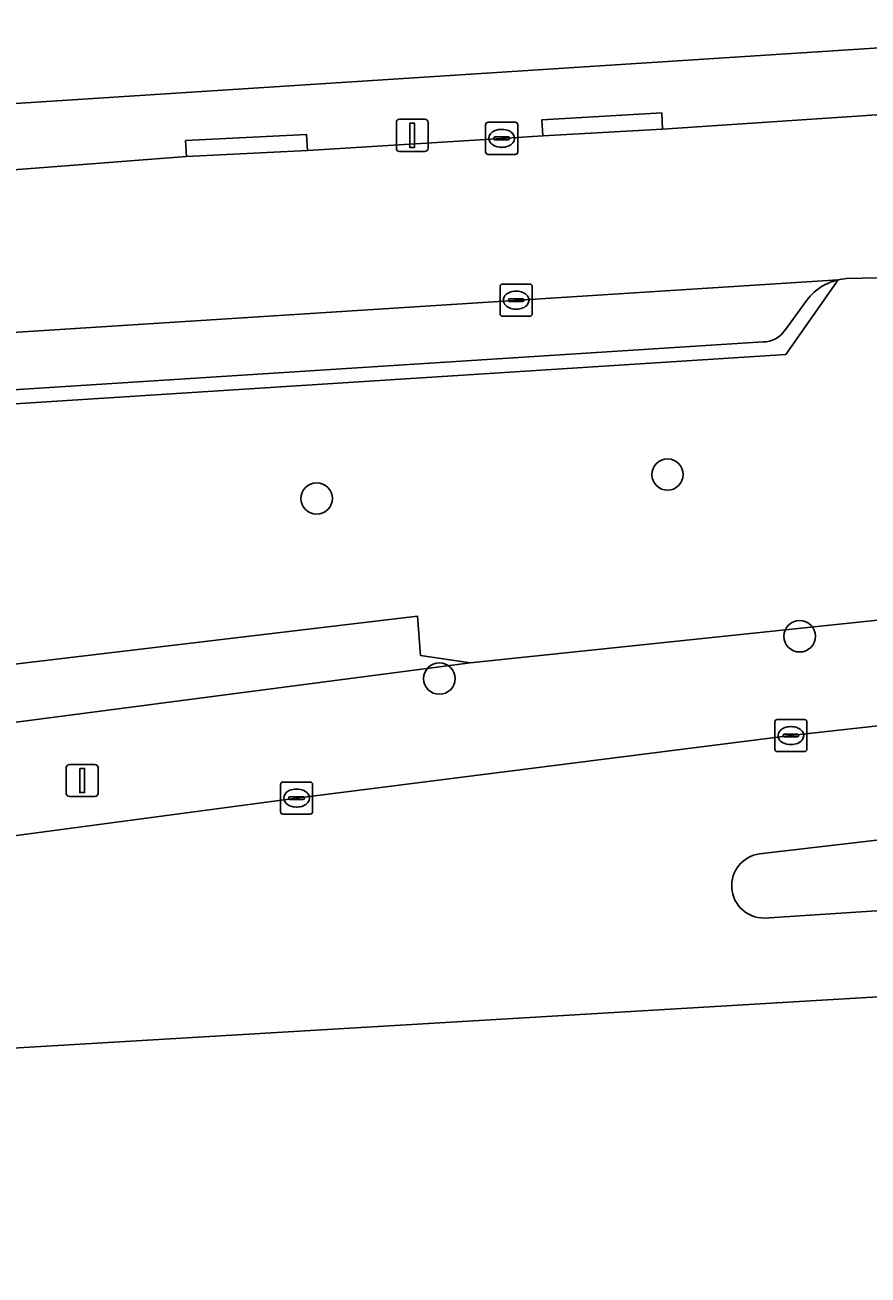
# Model space of a CAD drawing. Extents: x 159626 to 160723, y 388173 to 389416.
# Drawn here: x 160655.88 to 160682.14, y 388328.44 to 388367.37 of the extents above; entities that cross this region are included whole.
import ezdxf

# ---------------------------------------------------------------- set-up
doc = ezdxf.new("R2010")
doc.units = 0
for name, color, linetype in [('IMGEO_Boom', 7, 'Continuous'), ('IMGEO_Erf', 7, 'Continuous'), ('IMGEO_Groenvoorziening', 7, 'Continuous'), ('IMGEO_Kolk', 7, 'Continuous'), ('IMGEO_Lichtmast', 7, 'Continuous'), ('IMGEO_Parkeervlak_open', 7, 'Continuous'), ('IMGEO_Rijbaan_lokaal_open', 7, 'Continuous'), ('IMGEO_Rijbaan_regionaal_gesloten', 7, 'Continuous'), ('IMGEO_Verkeerseiland_gesloten', 7, 'Continuous'), ('IMGEO_Voetpad_open', 7, 'Continuous')]:
    doc.layers.add(name, color=color, linetype=linetype)

msp = doc.modelspace()

# ---------------------------------------------------------------- linework, layer by layer
at = {"layer": 'IMGEO_Boom'}
for centre in [(160675.892, 388353.372), (160664.964, 388352.626), (160680.009, 388348.335), (160668.786, 388347.017)]:
    msp.add_circle(centre, 0.489, dxfattribs=at)
at = {"layer": 'IMGEO_Erf'}
msp.add_lwpolyline([(160533.761, 388357.171), (160630.927, 388363.34), (160718.902, 388369.02)], dxfattribs=at)
at = {"layer": 'IMGEO_Groenvoorziening'}
for points in [[(160683.432, 388359.527), (160682.448, 388359.497), (160681.466, 388359.481), (160681.33, 388359.459), (160681.203, 388359.438), (160679.578, 388357.114), (160539.765, 388348.165)], [(160535.643, 388336.797), (160555.393, 388337.291), (160571.906, 388337.242), (160587.404, 388337.384), (160602.96, 388338.103), (160633.959, 388339.983), (160650.929, 388341.506), (160664.339, 388343.297), (160679.735, 388345.243), (160695.182, 388346.963), (160715.275, 388348.763), (160715.285, 388349.31), (160715.234, 388349.978), (160715.102, 388351.742), (160712.472, 388351.607), (160708.613, 388351.323), (160702.167, 388350.903), (160669.741, 388347.509), (160639.389, 388343.548), (160592.566, 388340.797), (160562.372, 388340.614), (160535.067, 388338.508), (160535.156, 388337.218)], [(160539.138, 388348.388), (160537.738, 388349.85), (160534.303, 388349.574), (160535.067, 388338.508), (160562.372, 388340.614), (160564.438, 388342.533), (160592.527, 388342.756), (160592.566, 388340.797), (160639.389, 388343.548), (160639.248, 388345.522), (160668.107, 388348.959), (160668.202, 388347.733), (160669.741, 388347.509), (160702.167, 388350.903)]]:
    msp.add_lwpolyline(points, dxfattribs=at)
msp.add_lwpolyline([(160669.741, 388347.509), (160668.202, 388347.733), (160668.107, 388348.959), (160639.248, 388345.522), (160639.389, 388343.548)], close=True, dxfattribs=at)
at = {"layer": 'IMGEO_Kolk'}
for p, q in [((160670.227, 388363.416), (160670.227, 388364.268)), ((160670.302, 388364.342), (160671.154, 388364.342)), ((160670.715, 388364.122), (160670.74, 388364.122)), ((160671.228, 388364.268), (160671.228, 388363.416)), ((160670.486, 388363.836), (160670.486, 388363.848)), ((160670.924, 388363.799), (160670.526, 388363.799)), ((160670.529, 388363.885), (160670.927, 388363.885)), ((160670.97, 388363.848), (160670.97, 388363.836)), ((160671.154, 388363.342), (160670.302, 388363.342)), ((160670.738, 388363.562), (160670.713, 388363.562)), ((160670.677, 388358.376), (160670.677, 388359.228)), ((160670.752, 388359.302), (160671.604, 388359.302)), ((160671.165, 388359.082), (160671.19, 388359.082)), ((160671.678, 388359.228), (160671.678, 388358.376)), ((160670.936, 388358.796), (160670.936, 388358.808)), ((160671.374, 388358.759), (160670.976, 388358.759)), ((160670.979, 388358.845), (160671.377, 388358.845)), ((160671.42, 388358.808), (160671.42, 388358.796)), ((160671.604, 388358.302), (160670.752, 388358.302)), ((160671.188, 388358.522), (160671.163, 388358.522)), ((160679.234, 388344.817), (160679.234, 388345.669)), ((160679.309, 388345.743), (160680.161, 388345.743)), ((160679.722, 388345.523), (160679.747, 388345.523)), ((160680.235, 388345.669), (160680.235, 388344.817)), ((160679.493, 388345.237), (160679.493, 388345.249)), ((160679.931, 388345.2), (160679.533, 388345.2)), ((160679.536, 388345.286), (160679.934, 388345.286)), ((160679.977, 388345.249), (160679.977, 388345.237)), ((160680.161, 388344.743), (160679.309, 388344.743)), ((160679.745, 388344.963), (160679.72, 388344.963)), ((160663.838, 388342.871), (160663.838, 388343.723)), ((160663.913, 388343.797), (160664.765, 388343.797)), ((160664.326, 388343.577), (160664.351, 388343.577)), ((160664.839, 388343.723), (160664.839, 388342.871)), ((160664.097, 388343.291), (160664.097, 388343.303)), ((160664.535, 388343.254), (160664.137, 388343.254)), ((160664.14, 388343.34), (160664.538, 388343.34)), ((160664.581, 388343.303), (160664.581, 388343.291)), ((160664.765, 388342.797), (160663.913, 388342.797)), ((160664.349, 388343.017), (160664.324, 388343.017))]:
    msp.add_line(p, q, dxfattribs=at)
for points in [[(160670.227, 388363.416), (160670.227, 388364.268)], [(160670.302, 388364.342), (160671.154, 388364.342)], [(160671.228, 388364.268), (160671.228, 388363.416)], [(160671.154, 388363.342), (160670.302, 388363.342)], [(160670.677, 388358.376), (160670.677, 388359.228)], [(160670.752, 388359.302), (160671.604, 388359.302)], [(160671.678, 388359.228), (160671.678, 388358.376)], [(160671.604, 388358.302), (160670.752, 388358.302)], [(160679.234, 388344.817), (160679.234, 388345.669)], [(160679.309, 388345.743), (160680.161, 388345.743)], [(160680.235, 388345.669), (160680.235, 388344.817)], [(160680.161, 388344.743), (160679.309, 388344.743)], [(160663.838, 388342.871), (160663.838, 388343.723)], [(160663.913, 388343.797), (160664.765, 388343.797)], [(160664.839, 388343.723), (160664.839, 388342.871)], [(160664.765, 388342.797), (160663.913, 388342.797)]]:
    msp.add_lwpolyline(points, dxfattribs=at)
for centre, radius, start, end in [((160670.304, 388364.266), 0.0765, 91.552, 178.448), ((160670.304, 388364.266), 0.0765, 91.552, 178.448), ((160671.152, 388364.266), 0.0765, 1.552, 88.448), ((160671.152, 388364.266), 0.0765, 1.552, 88.448), ((160670.526, 388363.845), 0.0403, 85.8775, 175.7526), ((160670.523, 388363.835), 0.0366, 178.938, 274.7102), ((160670.927, 388363.842), 0.043, 264.8664, 352.4533), ((160670.931, 388363.847), 0.0386, 1.7309, 96.639), ((160670.304, 388363.418), 0.0765, 181.552, 268.448), ((160670.304, 388363.418), 0.0765, 181.552, 268.448), ((160671.152, 388363.418), 0.0765, 271.552, 358.448), ((160671.152, 388363.418), 0.0765, 271.552, 358.448), ((160670.754, 388359.226), 0.0765, 91.552, 178.448), ((160670.754, 388359.226), 0.0765, 91.552, 178.448), ((160671.602, 388359.226), 0.0765, 1.552, 88.448), ((160671.602, 388359.226), 0.0765, 1.552, 88.448), ((160670.976, 388358.805), 0.0403, 85.8775, 175.7526), ((160670.973, 388358.795), 0.0366, 178.938, 274.7102), ((160671.377, 388358.802), 0.043, 264.8664, 352.4533), ((160671.381, 388358.807), 0.0386, 1.7309, 96.639), ((160670.754, 388358.378), 0.0765, 181.552, 268.448), ((160670.754, 388358.378), 0.0765, 181.552, 268.448), ((160671.602, 388358.378), 0.0765, 271.552, 358.448), ((160671.602, 388358.378), 0.0765, 271.552, 358.448), ((160679.311, 388345.667), 0.0765, 91.552, 178.448), ((160679.311, 388345.667), 0.0765, 91.552, 178.448), ((160680.159, 388345.667), 0.0765, 1.552, 88.448), ((160680.159, 388345.667), 0.0765, 1.552, 88.448), ((160679.533, 388345.246), 0.0403, 85.8775, 175.7526), ((160679.53, 388345.236), 0.0366, 178.938, 274.7102), ((160679.934, 388345.243), 0.043, 264.8664, 352.4533), ((160679.938, 388345.248), 0.0386, 1.7309, 96.639), ((160679.311, 388344.819), 0.0765, 181.552, 268.448), ((160679.311, 388344.819), 0.0765, 181.552, 268.448), ((160680.159, 388344.819), 0.0765, 271.552, 358.448), ((160680.159, 388344.819), 0.0765, 271.552, 358.448), ((160663.915, 388343.721), 0.0765, 91.552, 178.448), ((160663.915, 388343.721), 0.0765, 91.552, 178.448), ((160664.763, 388343.721), 0.0765, 1.552, 88.448), ((160664.763, 388343.721), 0.0765, 1.552, 88.448), ((160664.137, 388343.3), 0.0403, 85.8775, 175.7526), ((160664.134, 388343.29), 0.0366, 178.938, 274.7102), ((160664.538, 388343.297), 0.043, 264.8664, 352.4533), ((160664.542, 388343.302), 0.0386, 1.7309, 96.639), ((160663.915, 388342.873), 0.0765, 181.552, 268.448), ((160663.915, 388342.873), 0.0765, 181.552, 268.448), ((160664.763, 388342.873), 0.0765, 271.552, 358.448), ((160664.763, 388342.873), 0.0765, 271.552, 358.448)]:
    msp.add_arc(centre, radius, start, end, dxfattribs=at)
for centre, major_axis, ratio, start_param, end_param in [((160670.714, 388363.842), (-0.387, 0.002), 0.722429, 4.712389, 7.853982), ((160670.739, 388363.842), (-0.39, 0.002), 0.717154, 1.570796, 4.712389), ((160671.164, 388358.802), (-0.387, 0.002), 0.722429, 4.712389, 7.853982), ((160671.189, 388358.802), (-0.39, 0.002), 0.717154, 1.570796, 4.712389), ((160679.721, 388345.243), (-0.387, 0.002), 0.722429, 4.712389, 7.853982), ((160679.746, 388345.243), (-0.39, 0.002), 0.717154, 1.570796, 4.712389), ((160664.325, 388343.297), (-0.387, 0.002), 0.722429, 4.712389, 7.853982), ((160664.35, 388343.297), (-0.39, 0.002), 0.717154, 1.570796, 4.712389)]:
    msp.add_ellipse(centre, major_axis=major_axis, ratio=ratio, start_param=start_param, end_param=end_param, dxfattribs=at)
at = {"layer": 'IMGEO_Lichtmast'}
for p, q in [((160667.446, 388363.537), (160667.446, 388364.337)), ((160667.446, 388364.337), (160667.446, 388363.537)), ((160667.546, 388364.437), (160668.336, 388364.437)), ((160668.336, 388364.437), (160667.546, 388364.437)), ((160668.436, 388364.337), (160668.436, 388363.537)), ((160668.436, 388363.537), (160668.436, 388364.337)), ((160668.336, 388363.437), (160667.546, 388363.437)), ((160667.546, 388363.437), (160668.336, 388363.437)), ((160657.165, 388343.444), (160657.165, 388344.244)), ((160657.165, 388344.244), (160657.165, 388343.444)), ((160657.265, 388344.344), (160658.055, 388344.344)), ((160658.055, 388344.344), (160657.265, 388344.344)), ((160658.155, 388344.244), (160658.155, 388343.444)), ((160658.155, 388343.444), (160658.155, 388344.244)), ((160658.055, 388343.344), (160657.265, 388343.344)), ((160657.265, 388343.344), (160658.055, 388343.344))]:
    msp.add_line(p, q, dxfattribs=at)
for points in [[(160667.866, 388364.312), (160668.016, 388364.312), (160668.016, 388363.562), (160667.866, 388363.562), (160667.866, 388364.312)], [(160657.585, 388344.219), (160657.735, 388344.219), (160657.735, 388343.469), (160657.585, 388343.469), (160657.585, 388344.219)]]:
    msp.add_lwpolyline(points, dxfattribs=at)
for centre, start, end in [((160667.546, 388364.337), 90, 180), ((160667.546, 388364.337), 90, 180), ((160668.336, 388364.337), 0, 90), ((160668.336, 388364.337), 360, 90), ((160667.546, 388363.537), 180, 270), ((160667.546, 388363.537), 180, 270), ((160668.336, 388363.537), 270, 0), ((160668.336, 388363.537), 270, 0), ((160657.265, 388344.244), 90, 180), ((160657.265, 388344.244), 90, 180), ((160658.055, 388344.244), 0, 90), ((160658.055, 388344.244), 360, 90), ((160657.265, 388343.444), 180, 270), ((160657.265, 388343.444), 180, 270), ((160658.055, 388343.444), 270, 0), ((160658.055, 388343.444), 270, 0)]:
    msp.add_arc(centre, 0.1, start, end, dxfattribs=at)
at = {"layer": 'IMGEO_Parkeervlak_open'}
for points in [[(160681.203, 388359.438), (160537.182, 388350.244)], [(160679.549, 388357.863), (160680.131, 388358.66)], [(160539.996, 388348.618), (160678.87, 388357.502)]]:
    msp.add_lwpolyline(points, dxfattribs=at)
for centre, radius, start, end in [((160681.612, 388357.747), 1.739, 103.5901, 148.3501), ((160678.891, 388358.282), 0.78, 268.472, 327.524)]:
    msp.add_arc(centre, radius, start, end, dxfattribs=at)
at = {"layer": 'IMGEO_Rijbaan_lokaal_open'}
for points in [[(160712.58, 388362.984), (160714.275, 388363.086), (160714.016, 388366.607), (160710.289, 388366.355), (160709.388, 388366.314), (160698.243, 388365.611), (160694.421, 388365.334), (160691.182, 388365.154), (160687.01, 388364.902), (160683.183, 388364.626), (160675.741, 388364.124), (160672.011, 388363.915), (160670.725, 388363.841), (160664.674, 388363.459), (160660.905, 388363.272), (160653.497, 388362.702), (160649.735, 388362.518), (160649.071, 388362.502), (160642.869, 388362.106), (160635.279, 388361.511), (160631.067, 388361.328), (160628.406, 388361.093)], [(160537.182, 388350.244), (160681.203, 388359.438), (160681.33, 388359.459), (160681.466, 388359.481), (160682.448, 388359.497), (160683.432, 388359.527)]]:
    msp.add_lwpolyline(points, dxfattribs=at)
at = {"layer": 'IMGEO_Rijbaan_regionaal_gesloten'}
for points in [[(160678.758, 388341.56), (160687.933, 388342.625), (160715.591, 388345.228), (160715.275, 388348.763), (160695.182, 388346.963), (160679.735, 388345.243), (160664.339, 388343.297), (160650.929, 388341.506), (160633.959, 388339.983), (160602.96, 388338.103), (160587.404, 388337.384), (160571.906, 388337.242), (160555.393, 388337.291), (160535.643, 388336.797), (160535.91, 388333.266), (160549.648, 388333.677), (160560.088, 388333.797)], [(160536.303, 388328.444), (160716.577, 388339.129), (160716.393, 388342.005), (160678.903, 388339.559)]]:
    msp.add_lwpolyline(points, dxfattribs=at)
msp.add_arc((160678.897, 388340.564), 1.005, 97.931, 270.3582, dxfattribs=at)
at = {"layer": 'IMGEO_Verkeerseiland_gesloten'}
for points in [[(160716.173, 388345.283), (160715.591, 388345.228), (160687.933, 388342.625), (160678.758, 388341.56)], [(160678.903, 388339.559), (160716.393, 388342.005)]]:
    msp.add_lwpolyline(points, dxfattribs=at)
msp.add_arc((160678.897, 388340.564), 1.005, 97.931, 270.3582, dxfattribs=at)
at = {"layer": 'IMGEO_Voetpad_open'}
for points in [[(160718.902, 388369.02), (160630.927, 388363.34), (160533.761, 388357.171)], [(160628.406, 388361.093), (160631.067, 388361.328), (160635.279, 388361.511), (160635.24, 388362.009), (160642.83, 388362.604), (160642.869, 388362.106), (160649.071, 388362.502), (160649.735, 388362.518), (160649.711, 388363.017), (160653.473, 388363.201), (160653.497, 388362.702), (160660.905, 388363.272), (160660.881, 388363.771), (160664.65, 388363.958), (160664.674, 388363.459), (160670.725, 388363.841), (160672.011, 388363.915), (160671.982, 388364.414), (160675.711, 388364.636), (160675.741, 388364.124), (160683.183, 388364.626)], [(160679.578, 388357.114), (160681.203, 388359.438)], [(160680.131, 388358.66), (160679.549, 388357.863)], [(160678.87, 388357.502), (160539.996, 388348.618)], [(160539.765, 388348.165), (160679.578, 388357.114)]]:
    msp.add_lwpolyline(points, dxfattribs=at)
for points in [[(160675.741, 388364.124), (160675.711, 388364.636), (160671.982, 388364.414), (160672.011, 388363.915)], [(160664.674, 388363.459), (160664.65, 388363.958), (160660.881, 388363.771), (160660.905, 388363.272)]]:
    msp.add_lwpolyline(points, close=True, dxfattribs=at)
for centre, radius, start, end in [((160681.612, 388357.747), 1.739, 103.5901, 148.3501), ((160678.891, 388358.282), 0.78, 268.472, 327.524)]:
    msp.add_arc(centre, radius, start, end, dxfattribs=at)

doc.saveas('drawing.dxf')
